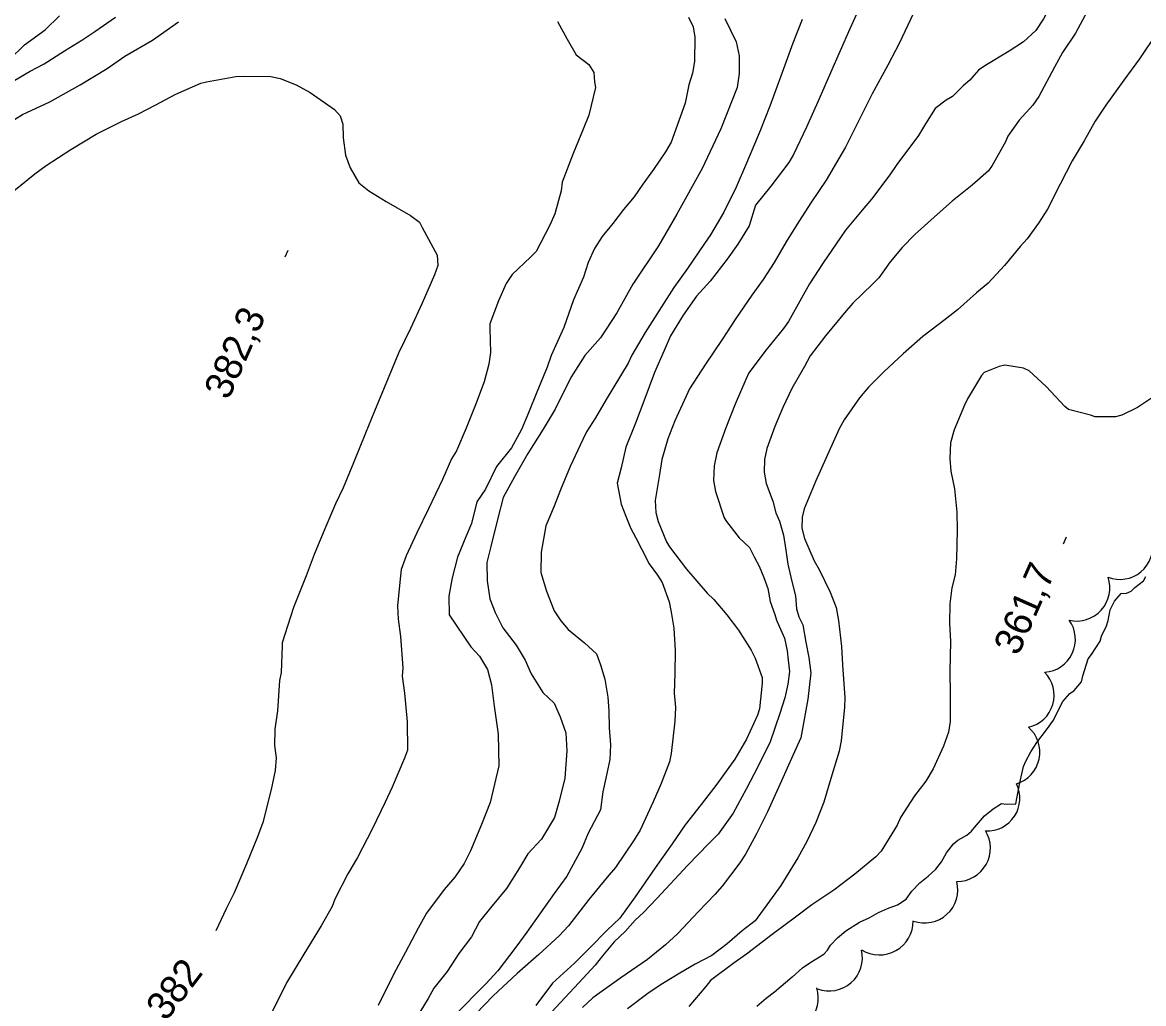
# Model space of a CAD drawing. Extents: x 287698 to 290158, y 5234163 to 5237182.
# Drawn here: x 288270.6 to 288390.9, y 5235215.8 to 5235321.1 of the extents above; entities that cross this region are included whole.
import ezdxf

# ---------------------------------------------------------------- set-up
doc = ezdxf.new("R2010")
doc.units = 0
for name, color, linetype in [('Niveau 1', 7, 'Continuous'), ('Niveau 2', 7, 'Continuous'), ('Niveau 3', 7, 'Continuous'), ('Niveau 4', 7, 'Continuous'), ('Niveau 44', 7, 'Continuous')]:
    doc.layers.add(name, color=color, linetype=linetype)

msp = doc.modelspace()

# ---------------------------------------------------------------- linework, layer by layer
at = {"layer": 'Niveau 1'}
for points in [[(288366.14, 5235322.03), (288364.67, 5235318.91), (288363.44, 5235316.53), (288361.76, 5235313.44), (288360.52, 5235311), (288358.9, 5235307.72), (288358.18, 5235306.48), (288356.8, 5235304.19), (288355.24, 5235301.84), (288353.89, 5235299.74), (288352.53, 5235297.57), (288351.23, 5235295.32), (288350.06, 5235293.51), (288348.82, 5235291.84), (288347.12, 5235289.34), (288345.65, 5235287.07), (288343.87, 5235284.41), (288342.15, 5235281.77), (288341.78, 5235281), (288340.58, 5235278.35), (288339.81, 5235276.4), (288339.19, 5235274.2), (288338.92, 5235272.59), (288338.47, 5235269.8), (288338.53, 5235268.52), (288338.78, 5235267.53), (288339.68, 5235265.35), (288340.01, 5235264.83), (288341.81, 5235262.42), (288344.03, 5235259.84), (288344.75, 5235259.19), (288346.16, 5235257.54), (288347.4, 5235255.88), (288348.78, 5235253.73), (288349.2, 5235252.89), (288349.93, 5235250.79), (288349.94, 5235250.18), (288349.67, 5235247.44), (288349.44, 5235246.76), (288348.28, 5235244.19), (288347.01, 5235242.03), (288345.08, 5235239.36), (288343.39, 5235237.16), (288341.68, 5235234.98), (288340.28, 5235232.97), (288338.48, 5235230.37), (288336.32, 5235227.25), (288334.66, 5235224.98), (288333.3, 5235223.7), (288331.42, 5235221.74), (288329.8, 5235220.15), (288327.45, 5235218), (288325.67, 5235215.59)], [(288327.98, 5235321.2), (288329.02, 5235319.32), (288329.98, 5235317.61), (288331.36, 5235316.59)], [(288268.15, 5235309.72), (288270.59, 5235311.23), (288273.5, 5235312.57), (288276.76, 5235314.4), (288279.65, 5235316.15), (288281.57, 5235317.48), (288284.53, 5235319.18), (288287.31, 5235321.17)], [(288331.36, 5235316.59), (288331.89, 5235315.74), (288331.97, 5235314.72), (288332.06, 5235314.12)], [(288332.06, 5235314.12), (288331.34, 5235311.13), (288330.75, 5235309.66), (288329.65, 5235307.02), (288328.47, 5235303.97), (288328.39, 5235303.04), (288327.7, 5235300.56), (288327.16, 5235299.35), (288325.69, 5235296.52), (288325.09, 5235295.9), (288323.11, 5235294.05), (288322.46, 5235293.08), (288321.65, 5235291.24), (288320.71, 5235288.77), (288320.72, 5235288.24), (288320.79, 5235285.67), (288320.63, 5235284.42), (288320.1, 5235282.54), (288319.2, 5235280.08), (288318.18, 5235277.56), (288317.13, 5235275.14), (288316.61, 5235274.26), (288315.63, 5235272.06), (288314.15, 5235268.92), (288312.88, 5235266.31), (288311.76, 5235263.86), (288311.21, 5235262.4), (288311.07, 5235261.04), (288310.82, 5235258.5), (288310.87, 5235257.05), (288311.12, 5235255.2), (288311.37, 5235251.84), (288311.33, 5235250.95), (288311.56, 5235249.12), (288311.87, 5235246.06), (288311.9, 5235243), (288311.55, 5235242.13), (288310.26, 5235239.03), (288309.5, 5235237.44), (288308.1, 5235234.52), (288306.52, 5235231.49), (288305.48, 5235229.75), (288304.09, 5235227.03), (288303.79, 5235226.22), (288302.61, 5235224.14), (288300.76, 5235221.12), (288298.9, 5235218.04), (288298.36, 5235216.93), (288296.82, 5235213.87)]]:
    msp.add_lwpolyline(points, dxfattribs=at)
at = {"layer": 'Niveau 2'}
for points in [[(288367.49, 5235341.37), (288369.72, 5235340.7), (288371.53, 5235340.34), (288373.17, 5235339.67), (288374.53, 5235339.27), (288376.32, 5235338.8), (288377.87, 5235337.81), (288379.43, 5235336.57), (288380.65, 5235335.22), (288381.84, 5235333.08), (288382.89, 5235330.8), (288383.21, 5235329.81), (288383.26, 5235328.4), (288383.07, 5235327.68), (288382.04, 5235325.09), (288381.5, 5235324.01), (288380.13, 5235321.48), (288379.32, 5235320.24), (288378, 5235319.03), (288376.44, 5235318.03), (288373.82, 5235316.43), (288373.15, 5235315.97)], [(288360.62, 5235323.17), (288359.36, 5235320.4), (288358.33, 5235318.06), (288357.29, 5235315.69), (288356.06, 5235312.9), (288354.69, 5235309.86), (288353.3, 5235306.94), (288352.79, 5235306.06), (288350.89, 5235303.54), (288349.23, 5235301.48), (288348.55, 5235299.27), (288347.33, 5235297.3), (288346.19, 5235295.71), (288344.36, 5235293.33), (288342.91, 5235291.74), (288341.46, 5235289.68), (288340.1, 5235287.48), (288339.42, 5235285.9), (288338.38, 5235283.54), (288337.26, 5235280.47), (288336.37, 5235278.11), (288335.33, 5235275.52), (288334.82, 5235273.32), (288334.38, 5235271.67), (288334.82, 5235269.42), (288335.31, 5235268.11), (288335.81, 5235266.87), (288336.38, 5235265.78), (288337.02, 5235264.55), (288337.83, 5235263.01), (288338.71, 5235261.77), (288339.2, 5235261), (288339.97, 5235258.91), (288340.17, 5235257.81), (288340.48, 5235256.08), (288340.62, 5235253.7), (288340.58, 5235251.23), (288340.5, 5235249.13), (288340.64, 5235247.6), (288340.56, 5235246.12), (288340.18, 5235242.65), (288340.01, 5235241.75), (288339.12, 5235239.44), (288338.25, 5235237.47), (288336.84, 5235234.42), (288336.22, 5235233.37), (288334.2, 5235230.41), (288333.33, 5235229.37), (288331.36, 5235226.97), (288329.18, 5235224.17), (288328.17, 5235223.08), (288325.99, 5235221.06), (288323.65, 5235219.04), (288321.09, 5235216.63), (288319.23, 5235214.72)], [(288269.18, 5235317.12), (288270.8, 5235318.68), (288273, 5235320.31), (288274.55, 5235321.81)], [(288269.75, 5235314.91), (288271.39, 5235315.87), (288272.89, 5235316.67), (288275.09, 5235318.06), (288276.95, 5235319.21), (288278.35, 5235320.12), (288280.55, 5235321.68)], [(288354.25, 5235321.4), (288353.24, 5235318.89), (288351.93, 5235315.35), (288350.75, 5235312.11), (288349.71, 5235309.4), (288348.27, 5235305.98), (288347.15, 5235303.43), (288345.84, 5235300.74), (288344.41, 5235298.29), (288343.76, 5235297.39), (288341.92, 5235294.71), (288340.45, 5235292.67), (288338.9, 5235290.2), (288337.4, 5235287.83), (288335.95, 5235285.39), (288335.56, 5235284.55), (288333.2, 5235280.63), (288332.06, 5235278.66), (288331.08, 5235277.16), (288330.7, 5235276.36), (288329.35, 5235273.46), (288328.31, 5235270.94), (288327.63, 5235269.2), (288326.74, 5235267.08), (288326.24, 5235264.26), (288326.21, 5235262.07), (288326.79, 5235260.05), (288327.61, 5235257.97), (288328.34, 5235256.88), (288329.13, 5235255.97), (288330.88, 5235254.51), (288332.18, 5235253.35), (288332.58, 5235252.16), (288333.07, 5235250.62), (288333.37, 5235248.71), (288333.5, 5235247.24), (288333.54, 5235245.41), (288333.66, 5235243.58), (288333.6, 5235242.02), (288333.18, 5235240), (288332.84, 5235238.52), (288332.61, 5235236.6), (288331.27, 5235234.1), (288330.58, 5235232.44), (288328.98, 5235229.48), (288327.64, 5235227.62), (288324.7, 5235223.47), (288323.5, 5235221.88), (288321.59, 5235219.32), (288320.31, 5235217.94), (288316.89, 5235214.5)], [(288384.83, 5235322.28), (288383.57, 5235319.96), (288382.18, 5235317.87), (288381.32, 5235316.3), (288379.63, 5235313.15), (288378.99, 5235312.21), (288377.52, 5235310.6), (288376.29, 5235308.88), (288376.04, 5235308.3), (288374.62, 5235305.73), (288374.22, 5235305.18), (288372.48, 5235303.65), (288370.34, 5235301.93), (288368.75, 5235300.53), (288366.34, 5235298.33), (288364.98, 5235296.96), (288363.67, 5235295.42), (288362.45, 5235293.7), (288361.79, 5235293), (288359.67, 5235290.97), (288358.78, 5235289.95), (288356.74, 5235287.46), (288355.11, 5235285.32), (288354.48, 5235284.18), (288353.14, 5235281.8), (288352.16, 5235279.78), (288351.3, 5235277.74), (288350.45, 5235275.38), (288350.21, 5235274.21), (288350.16, 5235272.84), (288350.36, 5235271.63), (288351.09, 5235269.73), (288351.4, 5235268.49), (288351.82, 5235267.57), (288352.24, 5235266.08), (288352.5, 5235264.46), (288352.69, 5235262.97), (288353.11, 5235261.11), (288353.53, 5235259.56), (288353.64, 5235258.16), (288353.88, 5235257.3), (288354.29, 5235256.45), (288354.64, 5235254.61), (288354.94, 5235252.96), (288355.15, 5235251.32), (288354.84, 5235248.47), (288354.09, 5235244.33), (288353.25, 5235242.44), (288352.02, 5235239.72), (288350.5, 5235236.4), (288349.35, 5235234.02), (288348.17, 5235231.85), (288347.54, 5235230.92), (288345.65, 5235228.4), (288344.88, 5235227.51), (288343.13, 5235225.68), (288340.86, 5235223.31), (288339.58, 5235222.1), (288337.63, 5235220.54), (288334.77, 5235218.57), (288331.79, 5235216.43), (288330.65, 5235215.4)], [(288342.05, 5235321.66), (288342.55, 5235320.61), (288342.71, 5235319.5), (288342.7, 5235316.89), (288342.46, 5235315.65), (288342.09, 5235314.41)], [(288345.95, 5235321.53), (288347.16, 5235319), (288347.47, 5235317.51), (288347.48, 5235315.61), (288347.25, 5235314.13)], [(288392.26, 5235319.92), (288390.44, 5235317.18), (288388.75, 5235314.91), (288386.81, 5235312.22), (288385.67, 5235310.49), (288384.5, 5235308.41), (288383.22, 5235306.23), (288381.93, 5235303.73), (288380.57, 5235301.07), (288379.61, 5235299.54), (288378.38, 5235297.89), (288377.62, 5235297.06), (288375.93, 5235295.01), (288374.18, 5235293.11), (288372.93, 5235292.07), (288370.91, 5235290.25), (288369.58, 5235289.23), (288367.19, 5235287.38), (288365.09, 5235285.54), (288363.03, 5235283.65), (288361.35, 5235281.97), (288360.4, 5235280.82), (288358.74, 5235278.47), (288358.21, 5235277.48), (288356.76, 5235274.32), (288355.69, 5235271.91), (288354.46, 5235268.91), (288354.22, 5235268), (288354.2, 5235266.82), (288354.5, 5235265.72), (288355.52, 5235263.32), (288356.05, 5235262.4), (288357.23, 5235259.96), (288357.87, 5235258.33), (288358.13, 5235256.93), (288358.47, 5235254.14), (288358.56, 5235252.15), (288358.8, 5235248.63), (288358.77, 5235247.63), (288358.42, 5235244), (288358.19, 5235242.9), (288357.31, 5235239.96), (288356.56, 5235237.41), (288355.69, 5235235.24), (288354.73, 5235233.19), (288353.77, 5235231.44), (288351.94, 5235228.49), (288351.29, 5235227.59), (288349.2, 5235224.7), (288347.8, 5235223.62), (288346.18, 5235222.21), (288344.55, 5235220.98), (288342.74, 5235220.04), (288341.11, 5235219.09), (288339.29, 5235217.95), (288337.83, 5235217.01), (288335.49, 5235215.23)], [(288269.65, 5235303.01), (288271.89, 5235304.85), (288273.13, 5235305.75), (288275.75, 5235307.46), (288278.49, 5235309.11), (288281.2, 5235310.46), (288283.04, 5235311.28), (288284.8, 5235312.22), (288287.03, 5235313.4), (288289.73, 5235314.58), (288290.31, 5235314.71), (288293.48, 5235315.3), (288294.3, 5235315.33), (288297.24, 5235315.31), (288298.24, 5235315.08), (288299.94, 5235314.4), (288301.44, 5235313.59), (288304.06, 5235311.75), (288304.67, 5235311.06), (288304.95, 5235310.19), (288304.99, 5235308.72), (288305.24, 5235306.84), (288305.72, 5235305.49), (288306.65, 5235303.89), (288307.74, 5235303.03), (288309.6, 5235301.88), (288312.2, 5235300.38), (288313.18, 5235299.66), (288313.47, 5235299.11), (288315.06, 5235296.12), (288315.13, 5235295.03), (288314.77, 5235294.03), (288313.46, 5235290.97), (288312.2, 5235288.26), (288310.93, 5235285.6), (288309.82, 5235282.92), (288308.33, 5235279.37), (288307.38, 5235277.03), (288306.11, 5235273.84), (288304.99, 5235271.17), (288304.17, 5235269.43), (288303.02, 5235266.74), (288301.86, 5235263.99), (288301.01, 5235261.71), (288299.64, 5235258.3), (288299.32, 5235257.31), (288298.44, 5235254.54), (288298.43, 5235254.21), (288298.32, 5235251.35), (288298.17, 5235250.49), (288297.93, 5235247.23), (288297.67, 5235245.26), (288297.62, 5235243.51), (288297.81, 5235242.18), (288297.69, 5235240.84), (288297.25, 5235238.78), (288296.37, 5235235.26), (288295.81, 5235233.69), (288294.6, 5235230.79), (288293.28, 5235227.7), (288292.44, 5235225.99), (288291.33, 5235223.62)], [(288373.15, 5235315.97), (288372.67, 5235315.39), (288372.21, 5235314.91), (288371.52, 5235314.28), (288370.38, 5235313.16), (288369.67, 5235312.75), (288368.52, 5235311.88), (288367.46, 5235310.22), (288366.71, 5235308.95), (288364.38, 5235305.87), (288363.64, 5235304.73), (288361.67, 5235302.14), (288360.68, 5235300.95), (288358.88, 5235298.79), (288358.35, 5235298.02), (288356.49, 5235295.29), (288355.02, 5235293.03), (288354.17, 5235291.51), (288352.78, 5235289.01), (288352.25, 5235288.25), (288350.37, 5235285.97), (288348.52, 5235283.49), (288348.2, 5235282.78), (288347.04, 5235280.15), (288346.05, 5235277.61), (288345.09, 5235274.92), (288344.81, 5235273.5), (288344.72, 5235271.94), (288344.95, 5235270.78), (288345.88, 5235267.94), (288346.11, 5235267.54), (288347.48, 5235265.8), (288348.58, 5235264.77), (288349.07, 5235263.76), (288349.64, 5235262.76), (288350.13, 5235261.52), (288350.54, 5235260.36), (288350.8, 5235258.95), (288351.3, 5235257.56), (288351.47, 5235256.94), (288352.33, 5235255.02), (288352.63, 5235253.65), (288352.74, 5235252.65), (288352.86, 5235251.46), (288352.7, 5235250.08), (288352.36, 5235248.61), (288351.84, 5235246.95), (288350.8, 5235243.91), (288349.48, 5235241.22), (288348.24, 5235238.82), (288346.83, 5235236.23), (288345.22, 5235234), (288344.23, 5235232.98), (288341.98, 5235230.65), (288338.65, 5235227.1), (288337.22, 5235225.6), (288336.32, 5235224.77), (288335.24, 5235223.56), (288334.07, 5235222.43), (288332.81, 5235220.95), (288332.01, 5235219.92), (288330.75, 5235218.53), (288327.33, 5235214.88)], [(288342.09, 5235314.41), (288341.7, 5235312.45), (288340.17, 5235308.24), (288339.56, 5235307.21), (288338.27, 5235305.32), (288337.13, 5235303.73), (288336.21, 5235302.39), (288335.07, 5235301.03), (288333.93, 5235299.53), (288332.78, 5235298.11), (288331.95, 5235296.84), (288331.28, 5235295.35), (288330.76, 5235293.78), (288329.7, 5235291.34), (288328.67, 5235288.35), (288327.32, 5235285.36), (288326.88, 5235284.1), (288325.75, 5235281.42), (288324.87, 5235279.22), (288324.12, 5235277.42), (288323.06, 5235275.44), (288321.45, 5235273.45), (288320.25, 5235271.01), (288319.34, 5235269.67), (288318.76, 5235267.32), (288318.16, 5235265.9), (288317.27, 5235263.7), (288316.68, 5235261.5), (288316.33, 5235259.54), (288316.37, 5235257.51), (288318.7, 5235254.1), (288319.63, 5235253.1), (288320.48, 5235251.66), (288320.89, 5235250.02), (288321.2, 5235247.73), (288321.63, 5235244.72), (288321.69, 5235241.33), (288320.76, 5235237.38), (288319.84, 5235235.02), (288318.64, 5235232.2), (288317.96, 5235230.84), (288316.96, 5235229.39), (288315.84, 5235228.05), (288313.94, 5235225.52), (288313.05, 5235223.91), (288311.66, 5235221.34), (288310.41, 5235219.01), (288308.73, 5235215.6)], [(288347.25, 5235314.13), (288345.51, 5235309.67), (288343.51, 5235305.42), (288340.78, 5235300.52), (288338.81, 5235297.13), (288336.08, 5235293.02), (288334.34, 5235289.94), (288332.6, 5235287.25), (288330.92, 5235285.35), (288329.4, 5235282.98), (288327.75, 5235279.59), (288326.46, 5235277.46), (288324.79, 5235274.85), (288323.36, 5235272.32), (288322.15, 5235270.12), (288321.56, 5235267.77), (288320.84, 5235264.86), (288320.4, 5235263.13), (288320.44, 5235261.18), (288320.72, 5235259.24), (288321.29, 5235257.77), (288322.1, 5235256.14), (288323.55, 5235254.28), (288324.5, 5235252.66), (288325.16, 5235251.2), (288326.4, 5235249.21), (288327.62, 5235248.05), (288328.28, 5235246.59), (288328.87, 5235244.86), (288328.99, 5235242.94), (288328.78, 5235240.01), (288328.18, 5235237.52), (288327.66, 5235235.77), (288326.25, 5235233.46), (288324.81, 5235231.87), (288323.91, 5235230.39), (288322.5, 5235228.16), (288320.78, 5235226.09), (288319.62, 5235224.63), (288318.75, 5235222.96), (288317.4, 5235221.19), (288316.16, 5235219.25), (288314.72, 5235217.48), (288314.1, 5235216.37), (288313.21, 5235214.89)], [(288391.71, 5235280.77), (288390.23, 5235279.76), (288388.52, 5235278.95), (288387.86, 5235278.79), (288385.66, 5235278.79), (288385.18, 5235278.97), (288382.81, 5235279.58), (288382.43, 5235279.87), (288380.4, 5235282.02), (288378.6, 5235283.72), (288377.98, 5235283.99), (288376, 5235284.31), (288375.39, 5235284.19), (288373.76, 5235283.53), (288373.49, 5235283.22), (288371.97, 5235280.71), (288371.67, 5235280.03), (288370.54, 5235277.39), (288370.17, 5235275.98), (288370.09, 5235274.32), (288370.19, 5235272.96), (288370.57, 5235271.04), (288370.85, 5235268.55), (288370.88, 5235266.62), (288370.81, 5235263.55), (288370.64, 5235261.81), (288370.31, 5235260.41), (288370.09, 5235258.72), (288370.05, 5235256.63), (288370.15, 5235254.65), (288370.07, 5235251.47), (288370.12, 5235248.94), (288370.11, 5235246.09), (288369.95, 5235244.94), (288369.41, 5235243.42), (288368.28, 5235241), (288367.49, 5235239.69), (288366.28, 5235238.11), (288364.79, 5235235.79), (288364.43, 5235234.97), (288362.71, 5235232.15), (288362.14, 5235231.56), (288359.88, 5235229.69), (288357.62, 5235227.99), (288355.29, 5235226.41), (288353.53, 5235225.08), (288351.02, 5235223.21), (288348.27, 5235221.1), (288346.93, 5235220.18), (288344.41, 5235218.27), (288343.89, 5235217.65), (288342.06, 5235215.48)]]:
    msp.add_lwpolyline(points, dxfattribs=at)
at = {"layer": 'Niveau 3'}
for p, q in [((288298.75, 5235295.94), (288299.07, 5235296.67)), ((288382.29, 5235265.15), (288382.61, 5235265.88))]:
    msp.add_line(p, q, dxfattribs=at)
at = {"layer": 'Niveau 4'}
for points in [[(288354.26, 5235219.65), (288355.16, 5235220.26), (288356.55, 5235221.13), (288356.95, 5235221.55), (288357.28, 5235222.08), (288358.01, 5235222.88), (288358.92, 5235223.62), (288360.4, 5235224.53), (288361.41, 5235225), (288362.43, 5235225.6), (288363.4, 5235226.03), (288364.46, 5235226.4), (288365.39, 5235227.02), (288366, 5235227.87), (288366.85, 5235228.76), (288367.77, 5235229.47), (288368.57, 5235230.22), (288369.2, 5235231.02), (288369.73, 5235231.99), (288370.46, 5235232.97), (288370.95, 5235233.33), (288371.92, 5235233.89), (288372.42, 5235234.31), (288372.73, 5235234.71), (288373.79, 5235235.96), (288374.73, 5235236.71), (288375.64, 5235237.28), (288376.14, 5235237.21), (288377.16, 5235237.26), (288377.28, 5235237.82), (288377.58, 5235239.5), (288377.97, 5235241.24), (288378.23, 5235241.84), (288378.77, 5235242.82), (288379.42, 5235243.82), (288380.47, 5235245.18), (288381.22, 5235246.21), (288381.69, 5235247.26), (288382.22, 5235248.22), (288382.94, 5235249.07), (288383.41, 5235249.42), (288384.22, 5235250.33), (288384.37, 5235250.97), (288384.92, 5235252.8), (288385.29, 5235253.27), (288386.21, 5235254.69), (288386.37, 5235255.25), (288386.9, 5235256.33), (288387.07, 5235256.93), (288387.29, 5235258.05), (288387.76, 5235259.01), (288388.47, 5235259.81), (288389.04, 5235259.84), (288389.53, 5235260.07), (288389.93, 5235260.47), (288390.86, 5235261.18), (288391.11, 5235261.64)], [(288354.26, 5235219.65), (288353.17, 5235218.64), (288351.28, 5235217.02), (288350.39, 5235216.36), (288349.36, 5235215.5)]]:
    msp.add_lwpolyline(points, dxfattribs=at)
at = {"layer": 'Niveau 44'}
for centre, radius, start, end in [((288383.69, 5235260.42), 3.56, 256.9828, 18.755), ((288380.03, 5235254.89), 3.53, 273.7792, 35.7494), ((288377.75, 5235248.9), 3.52, 282.5916, 44.5978), ((288376.2, 5235242.79), 3.54, 286.9772, 48.9883), ((288362.52, 5235224.67), 3.64, 238.5425, 0.0748)]:
    msp.add_arc(centre, radius, start, end, dxfattribs=at)
for centre, major_axis, ratio, start_param, end_param in [((288388.32, 5235264.86), (2.27, -2.71), 0.999995, 5.219545, 7.345745), ((288374.09, 5235237.84), (2.02, 2.87), 0.999985, 3.705924, 5.787153), ((288370.85, 5235232.5), (1.72, 3.15), 0.999306, 3.63734, 5.758365), ((288367.36, 5235228.04), (2.65, 2.41), 0.99931, 3.634587, 5.790191), ((288357.13, 5235220.74), (2.68, 2.37), 0.999309, 3.635309, 5.789469), ((288352.38, 5235216.43), (2.51, 2.57), 0.999305, 3.638891, 5.785887)]:
    msp.add_ellipse(centre, major_axis=major_axis, ratio=ratio, start_param=start_param, end_param=end_param, dxfattribs=at)

# ---------------------------------------------------------------- texts
at = {"layer": 'Niveau 2'}
msp.add_text('382', height=3, rotation=52.4472, dxfattribs=at).set_placement((288285.98, 5235213.81))
at = {"layer": 'Niveau 3'}
for s, p in [('382,3', (288292.68, 5235280.48)), ('361,7', (288377.41, 5235253.03))]:
    msp.add_text(s, height=3, rotation=66.1217, dxfattribs=at).set_placement(p)

doc.saveas('drawing.dxf')
